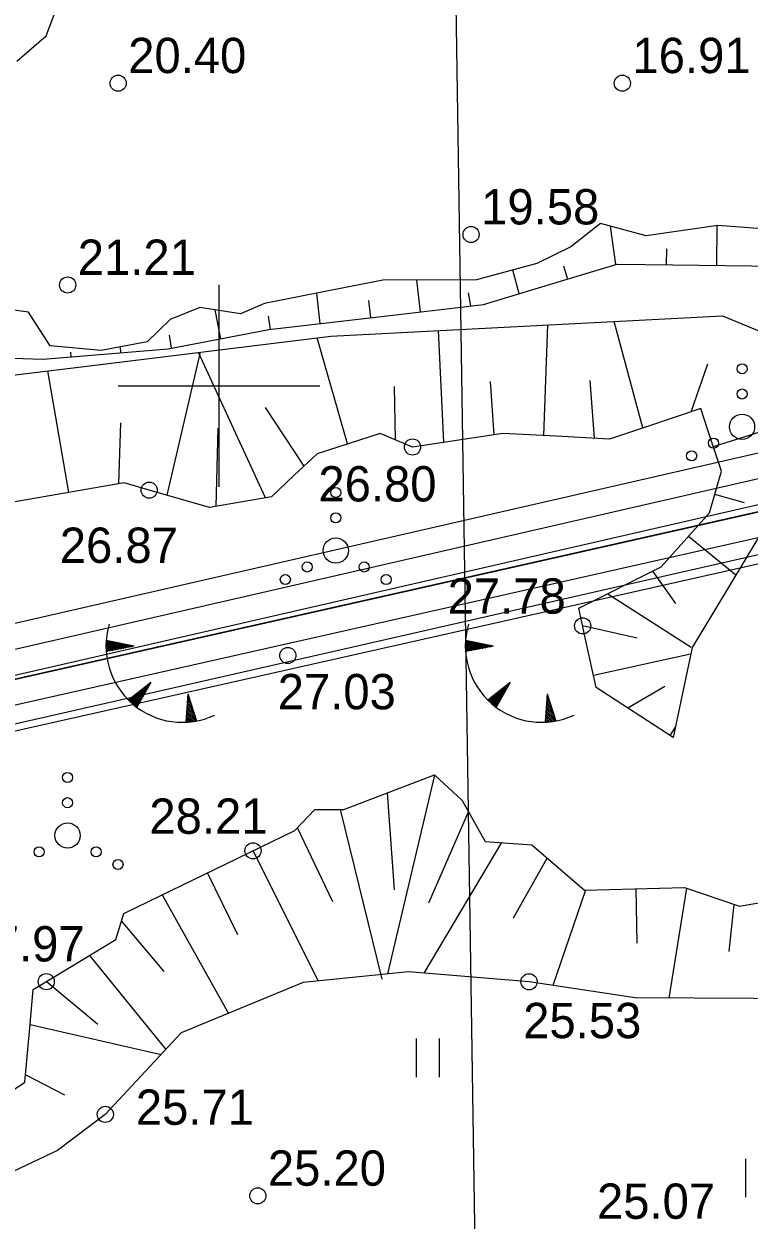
# Model space of a CAD drawing. Extents: x 509422 to 615075, y 6525431 to 6565970.
# Drawn here: x 513392.26 to 513421.03, y 6565466.93 to 6565514.35 of the extents above; entities that cross this region are included whole.
import ezdxf

# ---------------------------------------------------------------- set-up
doc = ezdxf.new("R2010")
doc.units = 0
for name, color, linetype in [('APIIR', 7, 'Continuous'), ('GEOLPUNKT', 7, 'Continuous'), ('HALJASTUS', 7, 'Continuous'), ('KORGUS', 7, 'Continuous'), ('PIIR', 7, 'Continuous'), ('PIIR_ME', 7, 'Continuous'), ('PIIR_TM', 7, 'Continuous'), ('PLOKK', 7, 'Continuous'), ('RELJEEF', 7, 'Continuous'), ('VEEKOGU', 7, 'Continuous'), ('VORK', 7, 'Continuous')]:
    doc.layers.add(name, color=color, linetype=linetype)

msp = doc.modelspace()

# ---------------------------------------------------------------- linework, layer by layer
at = {"layer": 'APIIR'}
msp.add_lwpolyline([(513352.534, 6565439.378), (513354.7, 6565479.99), (513481.83, 6565508.61), (513541.57, 6565851.16), (513545.257, 6565872.285)], dxfattribs=at)
at = {"layer": 'GEOLPUNKT'}
msp.add_lwpolyline([(513400.859, 6565826.467), (513401.19, 6565817.034), (513407.81, 6565618.76), (513410.954, 6565413.204), (513410.954, 6565403.605)], dxfattribs=at)
at = {"layer": 'HALJASTUS'}
for p, q in [((513407.82, 6565474.119), (513407.82, 6565472.597)), ((513408.73, 6565474.119), (513408.73, 6565472.597)), ((513420.881, 6565469.357), (513420.881, 6565467.835))]:
    msp.add_line(p, q, dxfattribs=at)
for centre, radius in [((513420.747, 6565500.678), 0.2), ((513420.747, 6565499.678), 0.2), ((513420.747, 6565498.378), 0.5), ((513419.617, 6565497.728), 0.2), ((513418.747, 6565497.228), 0.2), ((513404.632, 6565495.77), 0.2), ((513404.632, 6565494.77), 0.2), ((513404.632, 6565493.47), 0.5), ((513403.502, 6565492.82), 0.2), ((513405.762, 6565492.82), 0.2), ((513402.632, 6565492.32), 0.2), ((513406.632, 6565492.32), 0.2), ((513393.996, 6565484.473), 0.2), ((513393.996, 6565483.473), 0.2), ((513393.996, 6565482.173), 0.5), ((513392.866, 6565481.523), 0.2), ((513395.126, 6565481.523), 0.2), ((513395.996, 6565481.023), 0.2)]:
    msp.add_circle(centre, radius, dxfattribs=at)
at = {"layer": 'KORGUS'}
for centre in [(513396, 6565512), (513416, 6565512), (513410, 6565506), (513394, 6565504), (513407.676, 6565497.576), (513397.234, 6565495.866), (513414.425, 6565490.483), (513402.732, 6565489.309), (513401.351, 6565481.566), (513393.15, 6565476.378), (513412.299, 6565476.374), (513395.491, 6565471.115), (513401.54, 6565467.887)]:
    msp.add_circle(centre, 0.32, dxfattribs=at)
at = {"layer": 'PIIR'}
msp.add_lwpolyline([(513442.384, 6565886.056), (512829.322, 6565875.033), (512905.604, 6565720.31), (513290.987, 6565614.399), (513289.987, 6565493.425), (513354.686, 6565477.937), (513483.571, 6565506.952), (513523.89, 6565738.256), (513543.837, 6565852.517)], close=True, dxfattribs=at)
at = {"layer": 'PIIR_ME'}
for points in [[(512887.5, 6565801.16), (513401.64, 6565816.89), (513536.31, 6565821.01), (513530.33, 6565786.77), (513516.45, 6565707.3), (513481.86, 6565509.15), (513354.7, 6565479.99), (513333.27, 6565485.12), (513347.22, 6565510.47), (513346.71, 6565545.56), (513344.31, 6565552.26), (513341.82, 6565567.25), (513343.89, 6565600.46), (513332.73, 6565645.83), (513305.79, 6565673.01), (513286.32, 6565687.89), (513265.38, 6565694.79), (513234.27, 6565718.54), (513217.02, 6565714.91), (513189.12, 6565720.55), (513171.51, 6565717.56), (513135.15, 6565723.25), (513089.25, 6565751.4)], [(512889.306, 6565800.215), (513535.114, 6565819.973), (513515.465, 6565707.472), (513480.989, 6565509.976), (513354.705, 6565481.017), (513334.779, 6565485.787), (513348.224, 6565510.22), (513347.707, 6565545.741), (513345.282, 6565552.513), (513342.825, 6565567.301), (513344.898, 6565600.55), (513333.635, 6565646.337), (513306.452, 6565673.763), (513286.793, 6565688.787), (513265.853, 6565695.687), (513234.513, 6565719.613), (513217.016, 6565715.931), (513189.136, 6565721.567), (513171.503, 6565718.573), (513135.502, 6565724.207), (513089.556, 6565752.386)]]:
    msp.add_lwpolyline(points, dxfattribs=at)
at = {"layer": 'PIIR_TM'}
for points in [[(512906.302, 6565721.155), (512830.916, 6565874.062), (513442.232, 6565885.053), (513542.704, 6565851.838), (513522.905, 6565738.428), (513482.701, 6565507.781), (513354.693, 6565478.963), (513290.993, 6565494.213), (513291.994, 6565615.159)], [(512832.51, 6565873.09), (513442.08, 6565884.05), (513541.57, 6565851.16), (513521.92, 6565738.6), (513481.83, 6565508.61), (513354.7, 6565479.99), (513337.28, 6565484.16), (513292, 6565495), (513293, 6565615.92), (512907, 6565722), (512869.36, 6565798.35)]]:
    msp.add_lwpolyline(points, close=True, dxfattribs=at)
at = {"layer": 'PLOKK'}
for points in [[(512891.122, 6565799.26), (513400.874, 6565814.865), (513514.296, 6565706.591), (513480.128, 6565510.803), (513354.71, 6565482.044), (513336.288, 6565486.454), (513349.238, 6565509.97), (513348.705, 6565545.922), (513346.253, 6565552.765), (513343.83, 6565567.353), (513345.905, 6565600.641), (513334.53, 6565646.845), (513307.124, 6565674.516), (513287.266, 6565689.684), (513266.326, 6565696.584), (513234.745, 6565720.675), (513217.012, 6565716.952), (513189.142, 6565722.574), (513171.497, 6565719.586), (513135.864, 6565725.154), (513089.862, 6565753.371)], [(513351.37, 6565478.9), (513354.847, 6565478.163), (513483.233, 6565507.387), (513483.552, 6565508.897)]]:
    msp.add_lwpolyline(points, dxfattribs=at)
at = {"layer": 'RELJEEF'}
for p, q in [((513415.744, 6565504.807), (513415.525, 6565506.327)), ((513419.742, 6565504.773), (513419.761, 6565506.357)), ((513417.747, 6565505.429), (513417.742, 6565504.797)), ((513411.913, 6565503.658), (513411.655, 6565504.593)), ((513413.67, 6565504.762), (513413.829, 6565504.232)), ((513407.993, 6565502.938), (513407.846, 6565504.191)), ((513404.02, 6565502.474), (513403.88, 6565503.671)), ((513409.885, 6565503.685), (513409.979, 6565503.171)), ((513405.927, 6565503.381), (513406.006, 6565502.706)), ((513400.068, 6565501.87), (513399.851, 6565503.012)), ((513401.954, 6565502.76), (513402.033, 6565502.241)), ((513412.891, 6565498.028), (513413.039, 6565502.415)), ((513416.816, 6565498.331), (513415.671, 6565502.552)), ((513398.031, 6565502.013), (513398.104, 6565501.495)), ((513405.104, 6565497.697), (513403.901, 6565501.903)), ((513408.919, 6565497.762), (513408.704, 6565502.19)), ((513394.109, 6565501.33), (513394.12, 6565501.146)), ((513396.112, 6565501.314), (513396.093, 6565501.541)), ((513397.948, 6565495.66), (513399.267, 6565501.337)), ((513401.846, 6565495.561), (513399.195, 6565501.328)), ((513419.371, 6565500.857), (513418.714, 6565498.963)), ((513394.05, 6565495.772), (513393.212, 6565500.596)), ((513406.953, 6565499.979), (513406.99, 6565497.861)), ((513410.756, 6565500.174), (513410.897, 6565498.058)), ((513414.709, 6565500.208), (513414.888, 6565497.924)), ((513401.839, 6565499.138), (513403.362, 6565496.811)), ((513419.611, 6565497.596), (513424.086, 6565499.008)), ((513396.093, 6565498.536), (513396.021, 6565496.114)), ((513399.957, 6565498.325), (513399.875, 6565495.218)), ((513420.85, 6565495.365), (513419.669, 6565495.688)), ((513418.626, 6565494.037), (513420.506, 6565492.51)), ((513418.123, 6565491.368), (513417.205, 6565492.659)), ((513415.418, 6565491.761), (513418.733, 6565489.634)), ((513416.584, 6565489.992), (513414.425, 6565490.483)), ((513395.52, 6565489.766), (513395.653, 6565489.873)), ((513395.522, 6565489.832), (513395.589, 6565489.886)), ((513396.639, 6565489.683), (513395.526, 6565489.898)), ((513409.77, 6565489.766), (513409.903, 6565489.873)), ((513409.772, 6565489.832), (513409.839, 6565489.886)), ((513410.889, 6565489.683), (513409.776, 6565489.898)), ((513395.519, 6565489.701), (513395.718, 6565489.861)), ((513395.519, 6565489.638), (513395.782, 6565489.848)), ((513395.521, 6565489.575), (513395.847, 6565489.836)), ((513395.524, 6565489.513), (513395.911, 6565489.823)), ((513396.639, 6565489.683), (513395.527, 6565489.464)), ((513395.548, 6565489.468), (513395.976, 6565489.811)), ((513395.654, 6565489.489), (513396.04, 6565489.798)), ((513395.76, 6565489.51), (513396.105, 6565489.786)), ((513395.866, 6565489.531), (513396.169, 6565489.773)), ((513395.972, 6565489.552), (513396.234, 6565489.761)), ((513396.078, 6565489.572), (513396.298, 6565489.749)), ((513396.184, 6565489.593), (513396.362, 6565489.736)), ((513396.29, 6565489.614), (513396.427, 6565489.724)), ((513396.396, 6565489.635), (513396.491, 6565489.711)), ((513396.502, 6565489.656), (513396.556, 6565489.699)), ((513409.769, 6565489.701), (513409.967, 6565489.861)), ((513409.769, 6565489.638), (513410.032, 6565489.848)), ((513409.771, 6565489.575), (513410.096, 6565489.836)), ((513409.774, 6565489.513), (513410.161, 6565489.823)), ((513410.889, 6565489.683), (513409.777, 6565489.464)), ((513409.797, 6565489.468), (513410.225, 6565489.811)), ((513409.903, 6565489.489), (513410.29, 6565489.798)), ((513410.009, 6565489.51), (513410.354, 6565489.786)), ((513410.115, 6565489.531), (513410.419, 6565489.773)), ((513410.221, 6565489.552), (513410.483, 6565489.761)), ((513410.327, 6565489.572), (513410.548, 6565489.749)), ((513410.433, 6565489.593), (513410.612, 6565489.736)), ((513410.539, 6565489.614), (513410.676, 6565489.724)), ((513410.645, 6565489.635), (513410.741, 6565489.711)), ((513410.752, 6565489.656), (513410.805, 6565489.699)), ((513414.849, 6565488.529), (513418.698, 6565489.373)), ((513397.303, 6565488.242), (513396.415, 6565487.538)), ((513397.303, 6565488.242), (513396.744, 6565487.257)), ((513396.967, 6565487.651), (513396.979, 6565487.986)), ((513397.021, 6565487.745), (513397.031, 6565488.026)), ((513397.074, 6565487.839), (513397.082, 6565488.067)), ((513397.127, 6565487.933), (513397.134, 6565488.108)), ((513397.181, 6565488.027), (513397.185, 6565488.149)), ((513397.234, 6565488.12), (513397.237, 6565488.189)), ((513411.553, 6565488.242), (513410.664, 6565487.538)), ((513411.553, 6565488.242), (513410.993, 6565487.257)), ((513411.217, 6565487.651), (513411.229, 6565487.986)), ((513411.27, 6565487.745), (513411.28, 6565488.026)), ((513411.324, 6565487.839), (513411.332, 6565488.067)), ((513411.377, 6565487.933), (513411.383, 6565488.108)), ((513411.43, 6565488.027), (513411.435, 6565488.149)), ((513411.484, 6565488.12), (513411.486, 6565488.189)), ((513417.688, 6565488.083), (513416.213, 6565487.223)), ((513396.462, 6565487.493), (513396.465, 6565487.578)), ((513396.51, 6565487.448), (513396.516, 6565487.619)), ((513396.559, 6565487.405), (513396.568, 6565487.66)), ((513396.607, 6565487.364), (513396.619, 6565487.7)), ((513396.656, 6565487.324), (513396.67, 6565487.741)), ((513396.704, 6565487.286), (513396.722, 6565487.782)), ((513396.754, 6565487.275), (513396.773, 6565487.823)), ((513396.807, 6565487.369), (513396.825, 6565487.863)), ((513396.861, 6565487.463), (513396.876, 6565487.904)), ((513396.914, 6565487.557), (513396.928, 6565487.945)), ((513398.768, 6565487.794), (513398.683, 6565486.664)), ((513398.909, 6565487.352), (513398.747, 6565487.513)), ((513398.876, 6565487.455), (513398.752, 6565487.578)), ((513398.843, 6565487.558), (513398.756, 6565487.644)), ((513398.81, 6565487.661), (513398.761, 6565487.709)), ((513398.768, 6565487.794), (513399.113, 6565486.715)), ((513410.711, 6565487.493), (513410.714, 6565487.578)), ((513410.76, 6565487.448), (513410.766, 6565487.619)), ((513410.808, 6565487.405), (513410.817, 6565487.66)), ((513410.857, 6565487.364), (513410.869, 6565487.7)), ((513410.905, 6565487.324), (513410.92, 6565487.741)), ((513410.954, 6565487.286), (513410.971, 6565487.782)), ((513411.004, 6565487.275), (513411.023, 6565487.823)), ((513411.057, 6565487.369), (513411.074, 6565487.863)), ((513411.11, 6565487.463), (513411.126, 6565487.904)), ((513411.164, 6565487.557), (513411.177, 6565487.945)), ((513413.017, 6565487.794), (513412.933, 6565486.664)), ((513413.159, 6565487.352), (513412.996, 6565487.513)), ((513413.126, 6565487.455), (513413.001, 6565487.578)), ((513413.093, 6565487.558), (513413.006, 6565487.644)), ((513413.06, 6565487.661), (513413.011, 6565487.709)), ((513413.017, 6565487.794), (513413.363, 6565486.715)), ((513399.065, 6565486.706), (513398.712, 6565487.055)), ((513399.107, 6565486.735), (513398.717, 6565487.12)), ((513399.074, 6565486.838), (513398.722, 6565487.186)), ((513399.041, 6565486.941), (513398.727, 6565487.251)), ((513399.008, 6565487.043), (513398.732, 6565487.317)), ((513398.975, 6565487.146), (513398.737, 6565487.382)), ((513398.942, 6565487.249), (513398.742, 6565487.447)), ((513413.315, 6565486.706), (513412.962, 6565487.055)), ((513413.356, 6565486.735), (513412.967, 6565487.12)), ((513413.324, 6565486.838), (513412.972, 6565487.186)), ((513413.291, 6565486.941), (513412.977, 6565487.251)), ((513413.258, 6565487.043), (513412.981, 6565487.317)), ((513413.225, 6565487.146), (513412.986, 6565487.382)), ((513413.192, 6565487.249), (513412.991, 6565487.447)), ((513398.748, 6565486.667), (513398.688, 6565486.727)), ((513398.814, 6565486.673), (513398.693, 6565486.793)), ((513398.879, 6565486.679), (513398.698, 6565486.858)), ((513398.942, 6565486.687), (513398.703, 6565486.924)), ((513399.004, 6565486.696), (513398.707, 6565486.989)), ((513412.998, 6565486.667), (513412.937, 6565486.727)), ((513413.064, 6565486.673), (513412.942, 6565486.793)), ((513413.128, 6565486.679), (513412.947, 6565486.858)), ((513413.192, 6565486.687), (513412.952, 6565486.924)), ((513413.254, 6565486.696), (513412.957, 6565486.989)), ((513417.891, 6565486.135), (513418.106, 6565486.466)), ((513418.019, 6565486.052), (513418.019, 6565486.052)), ((513408.552, 6565484.567), (513406.682, 6565476.685)), ((513406.959, 6565480.023), (513406.684, 6565483.866)), ((513404.804, 6565483.21), (513406.466, 6565476.48)), ((513408.324, 6565479.504), (513409.896, 6565483.111)), ((513404.512, 6565479.544), (513403.118, 6565482.483)), ((513411.211, 6565481.891), (513408.13, 6565476.719)), ((513401.351, 6565481.566), (513403.941, 6565476.404)), ((513411.688, 6565478.907), (513413.015, 6565481.28)), ((513400.745, 6565478.229), (513399.551, 6565480.694)), ((513414.544, 6565480.009), (513413.236, 6565476.231)), ((513416.586, 6565477.898), (513416.543, 6565480.063)), ((513418.538, 6565480.089), (513417.842, 6565475.726)), ((513397.751, 6565479.823), (513400.38, 6565475.12)), ((513420.231, 6565477.578), (513420.43, 6565479.442)), ((513397.821, 6565476.775), (513396.137, 6565478.791)), ((513394.86, 6565477.415), (513397.896, 6565473.692)), ((513395.194, 6565474.682), (513393.15, 6565476.378)), ((513392.51, 6565474.674), (513397.707, 6565473.488)), ((513393.889, 6565471.882), (513392.332, 6565472.682))]:
    msp.add_line(p, q, dxfattribs=at)
for points in [[(513387.478, 6565505.199), (513387.478, 6565502.333), (513388.544, 6565501.205), (513393.022, 6565501.053), (513397.983, 6565501.472), (513401.973, 6565502.234), (513406.665, 6565502.783), (513410.487, 6565503.23), (513413.672, 6565504.185), (513415.791, 6565504.821), (513418.003, 6565504.794), (513423.193, 6565504.732), (513426.635, 6565504.166), (513433.398, 6565504.288), (513438.305, 6565505.127), (513441.169, 6565506.712), (513443.331, 6565507.909), (513450.217, 6565510.309), (513455.274, 6565511.742), (513460.332, 6565513.175)], [(513450.704, 6565505.026), (513448.756, 6565504.333), (513444.937, 6565499.937), (513440.356, 6565490.766), (513437.423, 6565488.286), (513437.21, 6565485.405), (513432.252, 6565477.989), (513427.667, 6565476.335), (513423.562, 6565475.695), (513416.503, 6565475.733), (513412.299, 6565476.374), (513407.516, 6565476.77), (513403.342, 6565476.343), (513398.507, 6565474.346), (513395.491, 6565471.115), (513393.602, 6565469.682), (513389.794, 6565467.883)], [(513356.537, 6565482.672), (513361.816, 6565481.071), (513368.107, 6565481.124), (513377.437, 6565482.085), (513382.875, 6565483.258), (513385.22, 6565485.393), (513384.048, 6565487.633), (513383.781, 6565490.941), (513384.901, 6565494.782), (513385.861, 6565498.076), (513387.993, 6565499.957), (513394.76, 6565500.785), (513404.437, 6565501.969), (513416.419, 6565502.591), (513419.971, 6565502.775), (513423.257, 6565501.415), (513424.415, 6565498.053), (513422.497, 6565495.815), (513420.151, 6565491.92), (513418.768, 6565489.625), (513418.019, 6565486.052)], [(513418.019, 6565486.052), (513414.956, 6565488.038), (513414.553, 6565489.893), (513414.273, 6565491.185), (513417.539, 6565492.827), (513419.458, 6565494.961), (513419.938, 6565496.615), (513419.394, 6565498.249), (513419.112, 6565499.096), (513416.92, 6565498.366), (513415.496, 6565497.892), (513413.38, 6565498.002), (513411.264, 6565498.113), (513407.676, 6565497.576), (513406.396, 6565498.109), (513403.89, 6565497.309), (513402.984, 6565496.455), (513402.078, 6565495.602), (513399.625, 6565495.175), (513397.234, 6565495.866), (513396.242, 6565496.153), (513391.841, 6565495.388)], [(513390.823, 6565471.396), (513392.307, 6565472.399), (513392.511, 6565474.695), (513392.634, 6565476.064), (513394.096, 6565476.951), (513395.906, 6565478.049), (513396.228, 6565479.085), (513397.205, 6565479.558), (513400.289, 6565481.051), (513403.01, 6565482.369), (513403.801, 6565483.21), (513404.956, 6565483.21), (513406.751, 6565483.891), (513408.546, 6565484.573), (513409.645, 6565483.556), (513410.559, 6565481.94), (513412.41, 6565481.8), (513413.453, 6565480.904), (513414.496, 6565480.007), (513418.461, 6565480.115), (513420.647, 6565479.368), (513422.923, 6565479.764)]]:
    msp.add_lwpolyline(points, dxfattribs=at)
for centre in [(513398.546, 6565489.688), (513412.796, 6565489.688)]:
    msp.add_arc(centre, 3.027, 163.4234, 295.1745, dxfattribs=at)
at = {"layer": 'VEEKOGU'}
for points in [[(513391.988, 6565512.872), (513393.145, 6565513.878), (513393.69, 6565515.312)], [(513422.242, 6565506.169), (513419.787, 6565506.361), (513416.95, 6565505.943), (513415.139, 6565506.431), (513413.955, 6565505.507), (513412.605, 6565504.851), (513410.214, 6565504.202), (513406.506, 6565504.184), (513404.277, 6565503.749), (513401.808, 6565503.266), (513400.848, 6565502.86), (513399.246, 6565503.104), (513398.062, 6565502.634), (513397.154, 6565501.741), (513395.329, 6565501.397), (513393.301, 6565501.589), (513392.779, 6565502.407), (513392.449, 6565502.924), (513390.707, 6565503.157)]]:
    msp.add_lwpolyline(points, dxfattribs=at)
at = {"layer": 'VORK'}
for p, q in [((513400, 6565504), (513400, 6565496)), ((513396, 6565500), (513404, 6565500))]:
    msp.add_line(p, q, dxfattribs=at)

# ---------------------------------------------------------------- texts
at = {"layer": 'KORGUS'}
for s, p in [('20.40 ', (513396.4, 6565512.4)), ('16.91 ', (513416.4, 6565512.4)), ('19.58 ', (513410.4, 6565506.4)), ('21.21 ', (513394.4, 6565504.4)), ('26.80 ', (513403.944, 6565495.417)), ('26.87 ', (513393.687, 6565492.981)), ('27.78 ', (513409.071, 6565490.968)), ('27.03 ', (513402.331, 6565487.177)), ('28.21 ', (513397.24, 6565482.24)), ('27.97 ', (513389.988, 6565477.179)), ('25.53 ', (513412.066, 6565474.137)), ('25.71 ', (513396.703, 6565470.702)), ('25.20 ', (513401.94, 6565468.287)), ('25.07 ', (513414.993, 6565466.975))]:
    msp.add_text(s, height=1.4, dxfattribs=at).set_placement(p)

doc.saveas('drawing.dxf')
